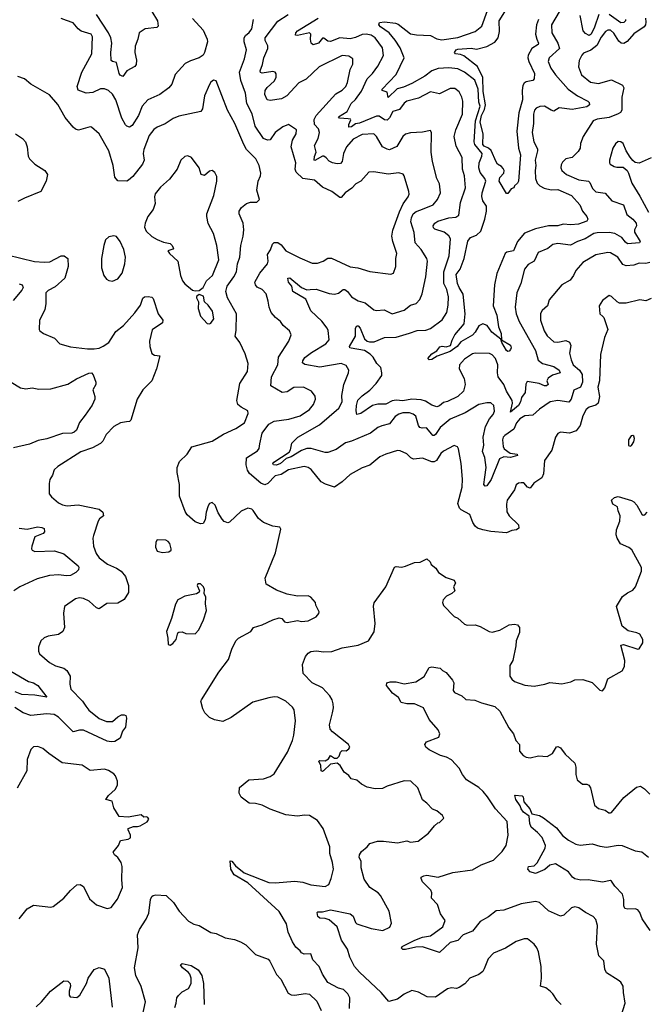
# Model space of a CAD drawing. Extents: x 2133489 to 2292442, y 756223 to 916462.
# Tile 318 of 463: x 2222719 to 2227489, y 881736 to 889234. Entities that reach past the tile are written whole.
import ezdxf

# ---------------------------------------------------------------- set-up
doc = ezdxf.new("R2010")
doc.units = 0

msp = doc.modelspace()

# ---------------------------------------------------------------- linework, layer by layer
at = {"layer": '0CON20XD'}
for points in [[(2226660.2, 888250.2), (2226661.1, 888235), (2226642.3, 888165), (2226648, 888125), (2226641.9, 888085), (2226645.3, 888025), (2226659.1, 887989.1), (2226678.6, 887968.6), (2226710.5, 887950.5), (2226765, 887938.9), (2226815, 887940.4), (2226919.2, 887895), (2226983.8, 887825), (2227002, 887775), (2227036.2, 887735), (2227043.3, 887715), (2227035, 887701.2), (2226973.1, 887676.9), (2226915, 887671.2), (2226855, 887677.5), (2226815.5, 887664.5), (2226745.3, 887664.7), (2226645, 887642.5), (2226561.3, 887608.7), (2226508.2, 887545), (2226478.5, 887475), (2226426.5, 887463.5), (2226413.8, 887455), (2226351.4, 887301.4), (2226334.3, 887215), (2226324.3, 887055), (2226350.6, 886985), (2226364.4, 886895.6), (2226383.2, 886845), (2226386.7, 886796.7), (2226454.6, 886755), (2226459.6, 886735), (2226455, 886723.3), (2226445, 886709.5), (2226435, 886707.9), (2226425, 886714.6), (2226388.6, 886775), (2226381.7, 886801.7), (2226313.5, 886853.5), (2226276.3, 886906.4), (2226245, 886918.5), (2226215, 886902.9), (2226186.8, 886855), (2226165, 886832.2), (2226077.7, 886782.3), (2226049.1, 886745), (2225995, 886707.1), (2225897.4, 886672.6), (2225855, 886645.8), (2225835, 886644.4), (2225826.2, 886655), (2225855, 886690), (2225895, 886711.9), (2225918.1, 886741.9), (2225935, 886748.5), (2225965, 886743.1), (2225997.8, 886752.2), (2226010.8, 886795), (2226030.8, 886835), (2226102.7, 886917.3), (2226110, 886995), (2226095.1, 887145.1), (2226063.6, 887195), (2226052.5, 887225), (2226041.2, 887295), (2226072.8, 887335), (2226102.1, 887415), (2226131.2, 887548.8), (2226151.2, 887575), (2226195, 887593.1), (2226229.5, 887625), (2226259.5, 887715), (2226272.8, 887777.2), (2226272.2, 887815), (2226244.4, 887855), (2226237.2, 887887.2), (2226239.6, 887915), (2226267.1, 888005), (2226259.5, 888025), (2226225, 888071.4), (2226213.2, 888105), (2226217.1, 888145), (2226237.8, 888195), (2226238.2, 888215), (2226184.8, 888284.8), (2226179.6, 888305), (2226189.9, 888465), (2226224.5, 888575), (2226214.1, 888605), (2226209.3, 888705), (2226184.7, 888774.7), (2226105, 888835.3), (2226055, 888860), (2225985, 888867.9), (2225905, 888862.7), (2225855, 888843.6), (2225802.5, 888805), (2225705, 888747.5), (2225640.8, 888719.2), (2225592.1, 888707.9), (2225525, 888641.2), (2225515, 888683.3), (2225479.2, 888695), (2225478.2, 888705), (2225583.6, 888816.4), (2225645.5, 888945), (2225615, 889020.6), (2225577.9, 889077.9), (2225531.9, 889135), (2225465, 889179.6), (2225453.9, 889195), (2225457.7, 889212.3), (2225495, 889218.3), (2225578.7, 889208.7), (2225599.2, 889199.2), (2225695, 889126.6), (2225738.5, 889118.5), (2225845, 889113.5), (2225895, 889089.1), (2225931.3, 889081.3), (2226055, 889097.8), (2226185.3, 889144.7), (2226236.5, 889185), (2226279.3, 889305)], [(2226667.7, 889235), (2226652.9, 889195), (2226646, 889125), (2226654.3, 889085), (2226668.4, 889055), (2226666.8, 889045), (2226618.2, 889015), (2226590.3, 888965), (2226587.8, 888945), (2226594.6, 888915), (2226637.3, 888825), (2226635.6, 888784.4), (2226625, 888770), (2226575, 888762.2), (2226558.1, 888751.9), (2226548, 888732), (2226544.2, 888694.2), (2226545.2, 888625), (2226518.8, 888525), (2226504.5, 888385), (2226516.9, 888255), (2226530, 888205), (2226515.8, 888005), (2226509.5, 887990.5), (2226485, 887970), (2226480, 887955), (2226460, 887945), (2226435, 887910), (2226425, 887910), (2226369.2, 888005), (2226375, 888032), (2226404.6, 888065.4), (2226406.9, 888085), (2226400.2, 888100.2), (2226386.4, 888116.4), (2226356.5, 888135), (2226345, 888151.2), (2226308.5, 888238.5), (2226286.5, 888256.5), (2226255, 888270), (2226243.2, 888285), (2226247.1, 888365), (2226223.8, 888455), (2226233.7, 888505), (2226258.4, 888551.6), (2226265.7, 888585), (2226247.2, 888687.2), (2226244.7, 888794.7), (2226205, 888879.1), (2226100, 888960), (2226075, 888970.3), (2226037.5, 888975), (2226030, 888985), (2226041.5, 889005), (2226055, 889010.3), (2226155, 889016.3), (2226195, 889010.2), (2226275, 889029.1), (2226335, 889062.7), (2226360.8, 889095), (2226370.3, 889145), (2226367.7, 889225), (2226425, 889314.4)], [(2224033.3, 889243.3), (2224115.3, 889155.3), (2224147.1, 889085), (2224148.1, 889065), (2224126.5, 888985), (2224115.6, 888965), (2224085, 888942.7), (2224018.1, 888921.9), (2223978.5, 888901.5), (2223902, 888818), (2223876.2, 888743.8), (2223854, 888716), (2223785, 888665.4), (2223694.3, 888625), (2223651.5, 888575), (2223624.3, 888505), (2223575, 888429.2), (2223555, 888416), (2223535, 888424), (2223523.8, 888433.8), (2223497.5, 888485), (2223450, 888625), (2223425, 888667.1), (2223394.2, 888695), (2223365, 888708.9), (2223335, 888707.8), (2223275, 888680.5), (2223225, 888675.5), (2223163.3, 888696.7), (2223157.8, 888725), (2223192.5, 888835), (2223267.1, 888975), (2223274.3, 889104.3), (2223263.3, 889125), (2223188, 889148), (2223164.2, 889165), (2223125, 889210), (2223075, 889227.5), (2223035, 889242.5)], [(2223725, 889296), (2223766.9, 889225), (2223772, 889185), (2223764.1, 889175.9), (2223675, 889164.4), (2223627.5, 889135), (2223617.5, 889085), (2223597.4, 889032.6), (2223596.2, 888985), (2223607.9, 888925), (2223605, 888892.5), (2223595, 888878.8), (2223535, 888845.7), (2223505, 888800.6), (2223485, 888811.5), (2223476.2, 888825), (2223455, 888908.8), (2223425, 888916), (2223414.4, 888924.4), (2223412.7, 888985), (2223421.4, 889055), (2223413.3, 889095), (2223394.8, 889134.8), (2223304.6, 889275)], [(2226485, 885653.3), (2226430.5, 885575), (2226423.8, 885545), (2226426.4, 885486.4), (2226445.4, 885455.4), (2226516.9, 885386.9), (2226517.6, 885362.4), (2226500.7, 885349.3), (2226465, 885344.4), (2226425, 885325.6), (2226305, 885337.5), (2226245, 885350), (2226205, 885362.9), (2226186.8, 885376.8), (2226167.1, 885405), (2226145, 885466.7), (2226080.5, 885500.5), (2226067.5, 885515), (2226055, 885550), (2226086.5, 885675), (2226090, 885735), (2226080, 885855), (2226060, 885965), (2226051.7, 885981.7), (2226025, 885991.2), (2225945, 885948.1), (2225925, 885930), (2225891.7, 885878.3), (2225875, 885867.5), (2225855, 885868.2), (2225785, 885895.5), (2225717.1, 885887.1), (2225697.6, 885897.6), (2225665, 885929.2), (2225615, 885950.8), (2225595, 885953.8), (2225505, 885925.8), (2225461.2, 885905), (2225385, 885842.5), (2225325, 885820.8), (2225235, 885770.8), (2225174, 885715), (2225114.5, 885675.5), (2225046.3, 885696.3), (2225015, 885714.4), (2224938.6, 885808.6), (2224915, 885824.3), (2224885, 885830.6), (2224765, 885806.1), (2224708.5, 885771.5), (2224665, 885761.6), (2224607.4, 885702.6), (2224585, 885692.5), (2224554.2, 885704.3), (2224469, 885779), (2224453.8, 885803.8), (2224443.6, 885845), (2224445, 885898.9), (2224529.9, 885950.1), (2224542, 885968), (2224548.1, 886005), (2224565.9, 886085), (2224615.3, 886154.7), (2224655, 886177.5), (2224768.3, 886191.7), (2224855, 886216.7), (2224925.6, 886265), (2224955.7, 886305), (2224972, 886345), (2224968.3, 886368.3), (2224941.2, 886405), (2224880, 886435), (2224806.7, 886433.3), (2224755, 886401.4), (2224715.9, 886394.1), (2224631.2, 886445), (2224635.6, 886515), (2224683.5, 886606.5), (2224690.4, 886665), (2224768.1, 886785), (2224784.4, 886835), (2224771.9, 886865), (2224725.6, 886905), (2224704.3, 886935), (2224666.2, 886966.2), (2224633.5, 887005), (2224618.5, 887045), (2224610.9, 887090.9), (2224595, 887147.5), (2224565, 887180), (2224528, 887198), (2224514.2, 887214.2), (2224508.6, 887235), (2224547.8, 887305), (2224605.3, 887374.7), (2224609.5, 887395), (2224604.4, 887445), (2224628.1, 887481.9), (2224643.3, 887525), (2224655, 887537.5), (2224685, 887538.6), (2224709.4, 887519.4), (2224745.6, 887475), (2224850.9, 887420.9), (2224945, 887381.1), (2224985, 887380.6), (2225030, 887395), (2225065, 887418), (2225093, 887417), (2225235, 887351.4), (2225294.1, 887344.1), (2225385, 887316.2), (2225545, 887296.2), (2225565.7, 887304.3), (2225583.3, 887355), (2225581.9, 887415), (2225588.9, 887455), (2225560, 887545), (2225552.7, 887585), (2225559.4, 887630.6), (2225608.9, 887771.1), (2225639, 887831), (2225676.7, 887885), (2225682.5, 887905), (2225682.2, 887925), (2225645.7, 888045), (2225637, 888057), (2225605, 888067.1), (2225525, 888057.8), (2225415, 888076.9), (2225377, 888073), (2225314.6, 888005.4), (2225278.1, 887985), (2225248.3, 887951.8), (2225197.1, 887915), (2225165, 887881.2), (2225155, 887881.2), (2225096.2, 887925), (2225025, 887959.4), (2224962.2, 888012.2), (2224875, 888024), (2224823.1, 888073.1), (2224815.3, 888095), (2224821.5, 888145), (2224786.5, 888265), (2224795, 888316.2), (2224822.5, 888365), (2224826, 888395), (2224765, 888435.8), (2224722.4, 888417.6), (2224665, 888375.8), (2224625, 888319.2), (2224605, 888315.6), (2224575, 888329.4), (2224512.7, 888422.7), (2224488.5, 888518.5), (2224449.2, 888595), (2224438.2, 888675), (2224401.3, 888771.3), (2224393.1, 888835), (2224429.1, 888935), (2224446.1, 889003.9), (2224427.3, 889065), (2224428.9, 889095), (2224439.1, 889115), (2224465, 889135.6), (2224486.4, 889165), (2224497.9, 889235)], [(2225445, 886127.8), (2225390, 886085), (2225245, 886024.5), (2225198.6, 886011.4), (2225128, 885962), (2225065, 885937.1), (2225045, 885937.3), (2224938.4, 885968.4), (2224905, 885968.7), (2224865, 885952.4), (2224785, 885906), (2224747.2, 885892.8), (2224705, 885854.7), (2224675, 885842.1), (2224651.2, 885845), (2224646.2, 885855), (2224653.8, 885865), (2224769.7, 885940.3), (2224780.4, 885959.6), (2224791.7, 886008.3), (2224835.8, 886054.2), (2225000.8, 886149.1), (2225148.2, 886275), (2225173.8, 886325), (2225171.5, 886371.5), (2225186, 886455), (2225222.9, 886545), (2225224, 886565), (2225205, 886601.2), (2225165, 886616.5), (2225005, 886588.8), (2224889.5, 886609.5), (2224871.8, 886621.8), (2224873.1, 886636.9), (2224888.8, 886661.2), (2224939.5, 886700.5), (2225050.5, 886765), (2225074.7, 886795.3), (2225066.6, 886866.6), (2225059.1, 886885), (2225019.1, 886939.1), (2224935, 887016.2), (2224896.5, 887105), (2224799.2, 887165), (2224791.1, 887205), (2224764.5, 887235), (2224761.4, 887265), (2224775, 887267.8), (2224865, 887194.7), (2224905, 887178.2), (2224929.1, 887179.1), (2224975, 887182.9), (2225075, 887148.2), (2225115, 887143.1), (2225145, 887151.1), (2225181.3, 887178.7), (2225195, 887180), (2225214.5, 887165), (2225244.7, 887124.7), (2225295, 887092.9), (2225348.3, 887078.3), (2225413.7, 887023.7), (2225435, 887018.9), (2225494.6, 887024.6), (2225555, 886995.5), (2225645, 887022.2), (2225695, 887061.4), (2225737.6, 887072.4), (2225765, 887104), (2225782.8, 887147.2), (2225810, 887275), (2225823.1, 887395), (2225818.6, 887415), (2225774.5, 887485), (2225730, 887535), (2225723, 887613), (2225695.4, 887695), (2225701.1, 887725), (2225715.4, 887755), (2225737, 887773), (2225772.6, 887787.4), (2225865.6, 887825), (2225900.5, 887865), (2225921.9, 887915), (2225914.2, 887985), (2225894.4, 888025), (2225861.4, 888155), (2225851.4, 888225), (2225853.9, 888373.9), (2225845, 888390), (2225785, 888376.7), (2225695, 888373.1), (2225655, 888361.9), (2225634.7, 888345.3), (2225590.4, 888269.6), (2225535, 888243.8), (2225515, 888247.3), (2225480.9, 888265), (2225435, 888345.6), (2225416, 888365), (2225325, 888359.1), (2225256.7, 888325), (2225207.1, 888265), (2225183.3, 888215), (2225172.9, 888155), (2225160.9, 888139.1), (2225135, 888137.5), (2225101.2, 888145), (2225075, 888158.1), (2225051.8, 888181.8), (2225035.4, 888195.4), (2225025, 888193.8), (2224965, 888161.1), (2224960.6, 888165), (2224962.2, 888192.2), (2224976.9, 888225), (2224963.4, 888275), (2224991.2, 888328.8), (2225000.7, 888375), (2224993.4, 888403.4), (2224962.7, 888435), (2224961.8, 888475), (2224977.1, 888505), (2225125, 888670.8), (2225175, 888696.6), (2225202.1, 888725), (2225215.4, 888755), (2225235.6, 888855), (2225254.3, 888895), (2225255.5, 888935.5), (2225225, 888955.5), (2225175, 888960.4), (2224997.5, 888875), (2224898.8, 888781.2), (2224845, 888753.1), (2224752.9, 888655), (2224712.2, 888632.2), (2224625, 888618), (2224603.8, 888625), (2224584.2, 888665), (2224588, 888695), (2224602.8, 888717.2), (2224656.4, 888765), (2224671.5, 888795), (2224671.9, 888821.9), (2224664.3, 888834.3), (2224645, 888839.4), (2224565, 888827.5), (2224552.9, 888832.9), (2224548.6, 888845), (2224567.1, 888892.9), (2224578.4, 888945), (2224606.9, 889015), (2224607.5, 889035), (2224588.5, 889075), (2224587.7, 889095), (2224685, 889223.1), (2224763.8, 889275)], [(2227482, 889245), (2227485.8, 889215), (2227482.5, 889195), (2227471.2, 889178.8), (2227395, 889125.5), (2227342.1, 889067.9), (2227317.4, 889052.6), (2227296.2, 889056.2), (2227280.5, 889070.5), (2227241.2, 889131.2), (2227215, 889154.6), (2227195, 889155.5), (2227177.8, 889145), (2227145, 889101.1), (2227112.8, 889037.2), (2227066.5, 889003.5), (2227011.8, 888978.2), (2226997, 888963), (2226977.4, 888922.6), (2226973.3, 888875), (2226995.4, 888815.4), (2227065, 888759.1), (2227125, 888747.5), (2227225, 888776.3), (2227308.2, 888735), (2227316.8, 888715), (2227302.5, 888645), (2227302.5, 888545), (2227292, 888528), (2227275, 888516.2), (2227205, 888488.2), (2227115, 888476.8), (2227084.4, 888465), (2227007.5, 888345), (2226988.8, 888291.2), (2226984.2, 888255), (2226970.3, 888229.7), (2226925, 888186), (2226876.1, 888173.9), (2226850.6, 888149.4), (2226840.3, 888129.7), (2226838, 888105), (2226846.2, 888085), (2226882, 888055), (2226975, 888015.5), (2227048, 888005), (2227059.1, 887995), (2227078.3, 887948.3), (2227105, 887923.1), (2227175, 887913.2), (2227225.6, 887855), (2227315.2, 887825.2), (2227341, 887751), (2227385.8, 887715.8), (2227410.7, 887685), (2227413.2, 887665), (2227398.9, 887635), (2227400, 887615), (2227440.8, 887545), (2227437.5, 887535), (2227346.7, 887526.7), (2227329.4, 887539.4), (2227302.3, 887575), (2227248.1, 887605), (2227205, 887613.9), (2227115, 887611.7), (2227088.5, 887605), (2227024.4, 887565.6), (2226965, 887544.7), (2226912.7, 887517.3), (2226815, 887530), (2226778.5, 887521.5), (2226738.3, 887491.7), (2226665, 887461.2), (2226634.4, 887395.6), (2226590.6, 887369.4), (2226562.5, 887335), (2226533.3, 887225), (2226502.9, 887155), (2226491.5, 887045), (2226497.5, 886995), (2226521.6, 886935), (2226645.3, 886715), (2226665, 886641.4), (2226699.2, 886615), (2226785, 886593.6), (2226824.5, 886565), (2226832.5, 886545), (2226775, 886526.8), (2226742.7, 886505), (2226730.9, 886485), (2226740.6, 886455), (2226730, 886445), (2226714, 886445), (2226673.1, 886463.1), (2226581.7, 886478.3), (2226570.7, 886459.3), (2226565.6, 886395), (2226538, 886358), (2226532.1, 886325), (2226516, 886295), (2226454.6, 886244.6), (2226470.8, 886315), (2226468.6, 886335), (2226424.5, 886405), (2226405, 886457.1), (2226362.2, 886515), (2226356.2, 886545), (2226359.2, 886605), (2226341.4, 886655), (2226315, 886682.9), (2226295, 886691.1), (2226185.5, 886695.5), (2226165, 886688.5), (2226105, 886648.8), (2226066.7, 886605), (2226064.4, 886575), (2226102, 886502), (2226111.1, 886455), (2226098.1, 886405), (2226055, 886365.6), (2225975, 886327.1), (2225945, 886320), (2225915, 886293.1), (2225895, 886285.7), (2225855, 886299.2), (2225808.6, 886328.6), (2225775, 886338.8), (2225705, 886344.3), (2225635, 886331.5), (2225585, 886336.7), (2225555, 886330.9), (2225506.3, 886306.3), (2225445.4, 886305.4), (2225405, 886296), (2225315, 886234.2), (2225285, 886227.5), (2225279.4, 886255), (2225281.6, 886295), (2225292.9, 886337.2), (2225325, 886369.2), (2225385, 886412.2), (2225432.2, 886465), (2225476, 886525), (2225476.2, 886545), (2225466.9, 886585), (2225436.7, 886615), (2225410.8, 886665), (2225387.2, 886687.2), (2225345, 886715.2), (2225242.1, 886732.1), (2225232.5, 886735), (2225228.9, 886745), (2225274.6, 886825), (2225274.7, 886885), (2225285, 886901.9), (2225295, 886902.2), (2225310, 886885), (2225345, 886803.3), (2225365, 886785.5), (2225380.9, 886780.9), (2225418, 886782), (2225495, 886813.5), (2225584.6, 886815.4), (2225685, 886846.8), (2225745, 886867.3), (2225810.7, 886869.3), (2225845, 886881.5), (2225935, 886949.1), (2225969.6, 887005), (2225979.8, 887060.2), (2225982.9, 887125), (2225969.5, 887179.5), (2225946.9, 887225), (2225947, 887313), (2225987.1, 887435), (2225997.7, 887565), (2225985, 887588.9), (2225950, 887615), (2225878.9, 887638.9), (2225869.7, 887649.7), (2225867.5, 887665), (2225879.2, 887685), (2225901.2, 887698.8), (2225985, 887726.5), (2226040, 887730), (2226062.9, 887745), (2226075, 887843.3), (2226112.1, 887955), (2226105.3, 888045), (2226090.3, 888095), (2226087.3, 888185), (2226040.7, 888270.7), (2226026.2, 888345), (2226039.6, 888395), (2226090.4, 888515), (2226091.2, 888615), (2226084.6, 888645), (2226065, 888684.2), (2226030.8, 888710.8), (2225995, 888711.5), (2225915, 888670.6), (2225845, 888684.4), (2225755, 888636.2), (2225666, 888615), (2225645, 888597.5), (2225609.2, 888550.9), (2225558.7, 888535), (2225532.9, 888487.1), (2225515, 888469.4), (2225495, 888471.8), (2225455, 888498.9), (2225435, 888498.8), (2225305, 888446.3), (2225275, 888440.7), (2225245, 888419.5), (2225225.7, 888415.7), (2225224.2, 888435.8), (2225240.7, 888470.7), (2225237, 888477), (2225218.2, 888478.2), (2225153.3, 888485), (2225145.8, 888495), (2225210.9, 888535), (2225242.9, 888597.1), (2225275, 888625.5), (2225320.9, 888689.1), (2225363.8, 888785), (2225404.2, 888825), (2225445, 888880.5), (2225488.1, 888961.9), (2225479.7, 889019.7), (2225425, 889095.3), (2225395, 889116.8), (2225355.3, 889124.7), (2225325, 889120.7), (2225275, 889097.5), (2225235, 889089.7), (2225155, 889097.1), (2225085, 889069.4), (2225065, 889072), (2225035, 889093.8), (2225025, 889093.8), (2224992.9, 889055), (2224952, 889042), (2224936.8, 889056.8), (2224931.5, 889085), (2224935.4, 889125), (2224925, 889134.4), (2224835, 889113.1), (2224817.7, 889117.7), (2224821.5, 889135), (2224835, 889150.4), (2224912.2, 889197.8), (2224991.9, 889245)], [(2226824.7, 889295.3), (2226767.3, 889195), (2226769.1, 889135), (2226816.5, 889056.5), (2226827.1, 889015), (2226748.1, 888945), (2226742.9, 888915), (2226762.1, 888865), (2226796.9, 888815), (2226895, 888705.5), (2226965, 888653.3), (2227043.3, 888615), (2227055, 888602.5), (2227057.1, 888585), (2227035, 888570), (2226925, 888550.3), (2226825, 888562.7), (2226785, 888538.5), (2226765, 888544.6), (2226715, 888576.2), (2226677.1, 888572.9), (2226649.8, 888560.2), (2226636.9, 888545), (2226629.6, 888515), (2226629.6, 888445), (2226620.6, 888375), (2226631.4, 888305), (2226660.2, 888250.2)], [(2227126.8, 889273.2), (2227095, 889177.5), (2227069.2, 889125), (2227055, 889114.5), (2227025, 889129.6), (2227008.3, 889148.3), (2226985.2, 889265.2)], [(2227330, 889235), (2227329.2, 889225), (2227317.6, 889212.4), (2227295, 889209.3), (2227204.9, 889274.9)], [(2225228.8, 881705), (2225231.4, 881785), (2225215.8, 881815), (2225185, 881848), (2225145, 881860), (2225065, 881901.2), (2225024, 881965), (2224998.8, 882025), (2224951.2, 882075), (2224935, 882120), (2224885, 882117.5), (2224865, 882127.5), (2224853.3, 882143.3), (2224822.3, 882172.3), (2224795, 882212.5), (2224763.8, 882285), (2224749.1, 882349.1), (2224695, 882443.8), (2224455, 882662.2), (2224352.4, 882722.4), (2224325.8, 882765), (2224322.5, 882827.5), (2224335, 882826.7), (2224361.7, 882791.7), (2224426.8, 882736.8), (2224615, 882662.9), (2224665, 882660.9), (2224814.4, 882674.4), (2224875, 882665.7), (2224935, 882645.7), (2225045, 882634), (2225071.7, 882648.3), (2225090.8, 882695), (2225108.6, 882765), (2225100.8, 882815), (2225078.6, 882885), (2225080, 882935), (2225030, 883075), (2224985.5, 883135.5), (2224924.1, 883174.1), (2224887.3, 883177.3), (2224835, 883168.6), (2224745, 883179.5), (2224625, 883221.8), (2224565, 883253.1), (2224514.3, 883265.7), (2224465, 883267.5), (2224404.5, 883314.5), (2224388.8, 883345), (2224392.5, 883387.5), (2224462.5, 883445), (2224575, 883453.1), (2224625, 883471.9), (2224655, 883490.8), (2224756.4, 883655), (2224795.5, 883745), (2224806.2, 883785), (2224818.9, 883895), (2224807.8, 883977.8), (2224795, 883998.8), (2224745, 884044.2), (2224685, 884074.3), (2224655, 884076.9), (2224615, 884070.6), (2224495, 884035.7), (2224329.7, 883920.3), (2224265, 883889.2), (2224203, 883903), (2224165, 883921.2), (2224128.8, 883955), (2224114, 883985), (2224099.2, 884045), (2224102.5, 884055), (2224235, 884266.2), (2224309.1, 884360.9), (2224335, 884440), (2224364.3, 884505), (2224385, 884524.3), (2224478, 884575), (2224498, 884605), (2224565, 884625.6), (2224645, 884664.4), (2224695, 884678), (2224713.6, 884673.6), (2224735, 884648.8), (2224754.3, 884644.3), (2224835, 884660), (2224865, 884651.2), (2224915, 884656.7), (2224975, 884687.5), (2224997, 884713), (2224997.5, 884725), (2224972.5, 884775), (2224970, 884795), (2224935, 884837.5), (2224915, 884847.5), (2224835, 884843.3), (2224755, 884858.8), (2224675, 884888.8), (2224595.8, 884935.8), (2224588.8, 884981.2), (2224667.5, 885175), (2224706.7, 885355), (2224699.3, 885369.3), (2224645, 885376), (2224575, 885405.8), (2224536.7, 885436.7), (2224496.6, 885496.6), (2224485, 885506), (2224455, 885514), (2224405, 885492.5), (2224315, 885406.7), (2224303.6, 885403.6), (2224275, 885413.3), (2224259.5, 885429.5), (2224229.7, 885479.7), (2224208.3, 885538.3), (2224185, 885556.7), (2224165, 885550), (2224155, 885532.5), (2224139.2, 885485), (2224130.8, 885425), (2224115, 885398), (2224095, 885394.3), (2224055, 885410), (2223995, 885462.9), (2223978.8, 885488.8), (2223935.4, 885605), (2223936, 885695), (2223918.8, 885785), (2223917.8, 885825), (2223935, 885870.6), (2223993.3, 885925), (2224028.6, 885981.4), (2224183.3, 886025), (2224271.7, 886078.3), (2224365, 886120.8), (2224430, 886165), (2224458, 886235), (2224456.2, 886255), (2224405, 886282.9), (2224380, 886305), (2224372.2, 886335), (2224395.7, 886465), (2224454.3, 886555), (2224457.1, 886615), (2224435, 886690), (2224394, 886775), (2224360, 886825), (2224367.3, 886867.3), (2224368.5, 886995), (2224300, 887115), (2224288.7, 887165), (2224298.5, 887205), (2224349.6, 887275), (2224370.4, 887315), (2224376.4, 887375), (2224393.8, 887426.2), (2224402.5, 887515), (2224420.4, 887585), (2224424.6, 887635), (2224420.8, 887685), (2224390.8, 887755), (2224389.1, 887775), (2224408.1, 887805), (2224445, 887834.4), (2224475, 887844.2), (2224525, 887844), (2224543.8, 887865), (2224524.5, 887935), (2224534.3, 888005), (2224552, 888045), (2224554.3, 888065), (2224542.5, 888125), (2224515.7, 888175), (2224446.7, 888246.7), (2224424.5, 888285), (2224356.7, 888445), (2224301.1, 888545), (2224215, 888768.8), (2224195, 888774), (2224175, 888758.8), (2224165, 888740), (2224125.6, 888654.4), (2224110.6, 888555), (2224098.8, 888535), (2223930.2, 888499.8), (2223888.6, 888481.4), (2223827.6, 888442.4), (2223765, 888416.7), (2223741.2, 888398.8), (2223705, 888352.5), (2223663.8, 888245), (2223658.8, 888215), (2223665.5, 888165), (2223654.4, 888135), (2223579.5, 888040.5), (2223548, 888012), (2223534.3, 888005.7), (2223465, 888006.2), (2223444.4, 888035), (2223430.6, 888125), (2223398.6, 888235), (2223325, 888366), (2223266.7, 888415), (2223255, 888418), (2223165.9, 888394.1), (2223145, 888400), (2223125, 888416), (2223065, 888490), (2223008.3, 888588.3), (2222945, 888661.2), (2222805, 888744), (2222755, 888784), (2222705, 888801.2)], [(2222686.7, 888365), (2222740.3, 888330.3), (2222764.2, 888305), (2222777.1, 888265), (2222784.4, 888194.4), (2222794, 888175), (2222833.8, 888135), (2222911.2, 888085), (2222930, 888055), (2222920, 888005), (2222881.2, 887925), (2222755, 887875.7), (2222705, 887850)], [(2227525, 888181.4), (2227435, 888142), (2227405, 888148), (2227385, 888161.2), (2227365, 888186.7), (2227334.2, 888235), (2227311.7, 888291.7), (2227295, 888304), (2227275, 888306.2), (2227255, 888290), (2227234.6, 888255.4), (2227208.6, 888165), (2227208, 888145), (2227214, 888135), (2227245, 888116), (2227265, 888110.8), (2227312.2, 888112.2), (2227342, 888085), (2227354.4, 888064.4), (2227378.7, 887988.7), (2227440.3, 887890.3), (2227505, 887769.4)], [(2224055, 887168.8), (2224085, 887171.2), (2224116, 887195), (2224141.2, 887245), (2224188, 887285), (2224235.4, 887405), (2224220.8, 887515), (2224193.8, 887605), (2224153, 887683), (2224144.1, 887735.9), (2224144, 887755), (2224197.5, 887895), (2224218.8, 888005), (2224219.3, 888039.3), (2224205, 888070), (2224185, 888086.7), (2224165, 888080), (2224125, 888048.8), (2224100, 888055), (2224084.2, 888105), (2224027.5, 888185), (2223998.3, 888198.3), (2223975, 888193.3), (2223946.2, 888165), (2223918, 888095), (2223860.3, 888019.7), (2223790.3, 887959.7), (2223750.7, 887909.3), (2223744.3, 887885), (2223749.2, 887835), (2223735, 887790), (2223694.5, 887735.5), (2223674.3, 887685), (2223670, 887655), (2223681.4, 887625), (2223725, 887582.5), (2223765, 887559.1), (2223815, 887538.9), (2223865, 887530), (2223878.3, 887518.3), (2223890, 887495), (2223885, 887486.7), (2223847.5, 887475), (2223860, 887455), (2223921.8, 887395), (2223943.8, 887285), (2223959.2, 887245), (2223975, 887223.8), (2224033.9, 887173.9), (2224055, 887168.8)], [(2223425, 887243.8), (2223465, 887261.2), (2223500, 887305), (2223519.2, 887375), (2223525.8, 887425), (2223512.9, 887485), (2223484.2, 887545), (2223455, 887583.3), (2223435, 887588.8), (2223398.3, 887581.7), (2223371.7, 887558.3), (2223358.8, 887515), (2223342.5, 887415), (2223342, 887345), (2223360, 887285), (2223379.3, 887259.3), (2223398.3, 887248.3), (2223425, 887243.8)], [(2222625, 887444.4), (2222832.1, 887392.1), (2222905, 887386.9), (2222949.1, 887390.9), (2223035, 887437.1), (2223056.6, 887436.6), (2223085.8, 887415), (2223088.5, 887355), (2223062.9, 887265), (2222989.9, 887200.1), (2222935, 887172.9), (2222919.4, 887155), (2222917.9, 887072.1), (2222910, 887025), (2222869.2, 886945), (2222867.5, 886875), (2222872.5, 886865), (2222900, 886845), (2222985, 886808.6), (2223025, 886766.2), (2223105, 886744), (2223235, 886727.5), (2223285, 886727.1), (2223324, 886734), (2223355, 886747.1), (2223397.5, 886775), (2223451.4, 886858.6), (2223510, 886905), (2223595, 887001.1), (2223639.3, 887060.7), (2223656.7, 887113.3), (2223670, 887125), (2223697.1, 887127.1), (2223725, 887120), (2223735, 887110), (2223773.8, 886995), (2223808.8, 886945), (2223806, 886925), (2223727.9, 886872.1), (2223708, 886785), (2223708.7, 886745), (2223725, 886691.5), (2223745, 886680.6), (2223786, 886675), (2223760, 886575), (2223725, 886483.8), (2223655.7, 886415), (2223613.5, 886345), (2223565.5, 886184.5), (2223554.4, 886175.6), (2223531.2, 886171.2), (2223485.5, 886164.5), (2223435, 886137.5), (2223377.5, 886075), (2223352.5, 886025), (2223335, 886007.1), (2223273.3, 885975), (2223185, 885942.9), (2223008.3, 885831.7), (2222981.2, 885805), (2222968.8, 885765), (2222947.9, 885732.1), (2222942.3, 885702.3), (2222944.1, 885624.1), (2222960.3, 885600.3), (2223015, 885554.2), (2223045, 885539.2), (2223081.7, 885531.7), (2223165, 885540), (2223325, 885505.7), (2223352, 885485), (2223356.7, 885455), (2223327.5, 885432.5), (2223316, 885415), (2223281.4, 885305), (2223277.1, 885285), (2223280.6, 885225), (2223300.2, 885170.2), (2223325, 885137.1), (2223387.7, 885087.7), (2223455, 885056.2), (2223491.9, 885035), (2223524.3, 884995), (2223546.7, 884925), (2223546.8, 884873.2), (2223515, 884818), (2223465, 884790.8), (2223381.2, 884788.8), (2223325, 884748), (2223305, 884756), (2223248.8, 884805), (2223205.4, 884825.4), (2223175, 884830.6), (2223145, 884824.2), (2223061.2, 884765), (2223052.5, 884715), (2223060, 884605), (2223048, 884575), (2223015, 884552), (2222935, 884539.2), (2222905, 884527.5), (2222880, 884505), (2222861.2, 884455), (2222861.2, 884425), (2222868.8, 884405), (2222945, 884338), (2222992.9, 884312.9), (2223055.5, 884295.5), (2223077.5, 884277.5), (2223102.9, 884235), (2223100, 884175), (2223109.6, 884135), (2223198.1, 884045), (2223222.3, 884007.7), (2223244.4, 883975), (2223323.5, 883913.5), (2223379.3, 883889.3), (2223425, 883890), (2223466, 883925), (2223495, 883940), (2223515, 883941.2), (2223526.7, 883935), (2223531.2, 883915), (2223523.6, 883846.4), (2223501.2, 883815), (2223485, 883763.3), (2223443.8, 883736.2), (2223416.1, 883733.9), (2223385, 883740.6), (2223205, 883822.9), (2223175, 883824.7), (2223125, 883811.8), (2223015, 883923.2), (2222982.4, 883942.4), (2222925, 883949.3), (2222805, 883935.7), (2222745, 883955.3), (2222682.8, 883997.2)], [(2227515, 887384.6), (2227485, 887376.9), (2227435, 887380.9), (2227395, 887365.4), (2227335, 887360), (2227309.5, 887369.5), (2227271.4, 887425), (2227215, 887458.1), (2227195, 887460.6), (2227105.5, 887444.5), (2227004.6, 887385.4), (2226951.4, 887325), (2226934, 887285), (2226909.7, 887250.3), (2226845, 887214.2), (2226748.7, 887101.3), (2226735.7, 887054.3), (2226695, 887020), (2226684.2, 886995.8), (2226683.1, 886945), (2226711.1, 886865), (2226735, 886826.2), (2226785, 886781.4), (2226815, 886777.5), (2226875, 886792.2), (2226905, 886778), (2226913.3, 886753.3), (2226904.6, 886695.4), (2226916.9, 886643.1), (2226932.3, 886605), (2226979.6, 886565), (2227001.3, 886531.3), (2227001.9, 886475), (2226988.9, 886435), (2226936.2, 886413.8), (2226916.8, 886345), (2226898.3, 886321.7), (2226815, 886335.2), (2226757, 886323), (2226675, 886268.2), (2226625, 886222.2), (2226565, 886216.8), (2226525, 886193.8), (2226499.7, 886165), (2226480, 886115), (2226411.8, 886068.2), (2226400, 886055), (2226394.1, 886035), (2226398.8, 885985), (2226406.7, 885965), (2226452.7, 885932.7), (2226505, 885926.8), (2226507.1, 885915), (2226455, 885899.1), (2226405, 885904.1), (2226371.1, 885888.9), (2226307.8, 885732.2), (2226275, 885685.5), (2226263, 885683), (2226253.1, 885695), (2226260.8, 885750.8), (2226270.5, 885825), (2226260.3, 885900.3), (2226241.1, 885945), (2226250.8, 885995), (2226247.6, 886055), (2226264.3, 886135.7), (2226295.7, 886194.3), (2226323.5, 886226.5), (2226334.3, 886254.3), (2226329.2, 886295), (2226305, 886316), (2226275, 886317.1), (2226215, 886302.9), (2226110.3, 886239.7), (2225995, 886193.1), (2225920.9, 886129.1), (2225885.3, 886074.7), (2225875, 886068.1), (2225865, 886068.6), (2225855, 886078.1), (2225816.1, 886126.1), (2225783.6, 886123.6), (2225765, 886128.9), (2225753.5, 886145), (2225734.7, 886214.8), (2225715, 886231.1), (2225685, 886241.1), (2225635, 886240.8), (2225605, 886231.2), (2225577.1, 886212.9), (2225535, 886156.9), (2225475, 886142.5), (2225445, 886127.8)], [(2222715, 887223.6), (2222738.6, 887215), (2222745.5, 887195), (2222736.2, 887175), (2222670, 887095)], [(2224165, 886917.5), (2224175, 886923.3), (2224195.8, 886955), (2224186, 887015), (2224155, 887060), (2224126.4, 887086.4), (2224118.3, 887128.3), (2224085, 887142.5), (2224065, 887127.5), (2224063.8, 887115), (2224080, 887085), (2224078.8, 887035), (2224095, 886977.5), (2224145, 886920), (2224165, 886917.5)], [(2227525, 887110.8), (2227485, 887092.5), (2227440.3, 887099.7), (2227335, 887076.2), (2227285, 887076), (2227265.7, 887085.7), (2227225, 887126.7), (2227205, 887133.3), (2227156.2, 887095), (2227130, 887055), (2227136.2, 886995), (2227157.5, 886975), (2227165.9, 886965.9), (2227195.7, 886875), (2227170, 886815), (2227140, 886685), (2227132.1, 886485), (2227120.4, 886435), (2227132.9, 886365), (2227121.9, 886315), (2227105, 886297.8), (2227055, 886283.1), (2227030.8, 886265), (2227005, 886216.7), (2226986.5, 886143.5), (2226955.8, 886104.2), (2226905, 886086), (2226835, 886092), (2226815, 886083.3), (2226798, 886055), (2226770, 885955), (2226715, 885876.7), (2226706.4, 885775), (2226693.8, 885746.2), (2226633.3, 885705), (2226605, 885667.5), (2226585, 885673.3), (2226556.1, 885706.1), (2226535, 885708), (2226515, 885703.8), (2226498.3, 885691.7), (2226485, 885653.3)], [(2222654.2, 886474.2), (2222725, 886432), (2222765, 886424.2), (2222815, 886430), (2222865, 886421.4), (2222955, 886421.9), (2223085, 886457.4), (2223151.8, 886498.2), (2223245, 886541.8), (2223265, 886544.6), (2223278.9, 886528.9), (2223298.4, 886475), (2223297.8, 886455), (2223275.8, 886415), (2223291.2, 886365), (2223291.2, 886345), (2223271.2, 886298.8), (2223218.5, 886221.5), (2223173.3, 886166.7), (2223150.6, 886109.4), (2223135, 886093.5), (2223115, 886086.2), (2223045, 886082), (2222925, 886041.3), (2222860.2, 886029.8), (2222795, 886000.8), (2222673.3, 885975)], [(2227365, 885987.5), (2227375, 885992.5), (2227395, 886020), (2227400, 886045), (2227393, 886063), (2227385, 886066.7), (2227372.5, 886065), (2227353.3, 886035), (2227352.5, 885992.5), (2227365, 885987.5)], [(2226840, 881735), (2226810, 881765), (2226777.5, 881815), (2226756.4, 881836.4), (2226725, 881862.5), (2226684, 881874), (2226692, 881935), (2226688.8, 882025), (2226668.1, 882135), (2226655, 882166.2), (2226634.4, 882194.4), (2226585, 882233.8), (2226560, 882235), (2226497.5, 882215), (2226416.8, 882163.2), (2226325, 882126.7), (2226285, 882082.5), (2226255, 882006.7), (2226243.2, 881986.8), (2226215, 881962), (2226145, 881936.2), (2226107.4, 881892.6), (2226065, 881864.2), (2226045, 881857.5), (2226005, 881860.8), (2225975, 881854.2), (2225885, 881790), (2225821.7, 881791.7), (2225755, 881828.6), (2225705, 881841.2), (2225645, 881813.8), (2225594.2, 881775.8), (2225528.3, 881758.3), (2225470, 881825), (2225305, 881980.6), (2225268.5, 882025), (2225233.3, 882095), (2225215.6, 882155), (2225168.5, 882225), (2225134.6, 882325), (2225075, 882379.7), (2225045, 882390), (2225005, 882392.3), (2224989.4, 882405), (2224984.2, 882435), (2224989.5, 882440.5), (2225025, 882440.5), (2225085.3, 882455.2), (2225234.7, 882424.7), (2225256.5, 882406.5), (2225275, 882360), (2225285, 882350), (2225395, 882314.4), (2225482.7, 882297.3), (2225535.6, 882324.4), (2225548.8, 882355), (2225532, 882445), (2225465, 882565.6), (2225446.9, 882585), (2225384.4, 882625), (2225340.1, 882690.1), (2225317.9, 882775), (2225317.1, 882825), (2225304.3, 882855), (2225305.8, 882875), (2225320.3, 882899.7), (2225363.8, 882935), (2225385, 882961.2), (2225442.4, 882977.6), (2225489.1, 882979.1), (2225595, 882965.8), (2225665, 882980), (2225695, 882971.2), (2225751.7, 882978.3), (2225831.7, 883038.3), (2225877.5, 883095), (2225903, 883117), (2225915, 883120), (2225947, 883153), (2225937.5, 883175), (2225895, 883210), (2225861.7, 883221.7), (2225818.3, 883268.3), (2225785, 883292), (2225748.8, 883385), (2225695.6, 883435.6), (2225645, 883438.6), (2225515, 883397.8), (2225479.8, 883380.2), (2225425, 883377.1), (2225365, 883388.8), (2225321.2, 883411.2), (2225285, 883443.8), (2225242.7, 883452.7), (2225225, 883478.8), (2225190, 883505), (2225157.5, 883555), (2225135, 883572.5), (2225085, 883563.8), (2225032.5, 883515), (2225025, 883510), (2225013.8, 883513.8), (2225011.2, 883555), (2224995, 883587.5), (2225005, 883592.5), (2225045, 883590), (2225070, 883605), (2225085, 883630), (2225115, 883610), (2225135, 883610), (2225150, 883625), (2225160, 883655), (2225175, 883670), (2225205, 883667.5), (2225225, 883682.5), (2225231.2, 883695), (2225221.2, 883715), (2225100.2, 883810.2), (2225081.5, 883831.5), (2225076.7, 883865), (2225100, 883955), (2225107.5, 883995), (2225105.7, 884025), (2225097.5, 884055), (2225080, 884085), (2225024, 884145), (2224944.2, 884185), (2224876, 884256), (2224870.7, 884325), (2224895, 884384.2), (2224915, 884410.8), (2224935, 884422.5), (2224975, 884426.9), (2225035, 884420), (2225095, 884421.8), (2225175, 884450.5), (2225295, 884470), (2225373.3, 884505), (2225418.3, 884571.7), (2225426, 884635), (2225412.7, 884767.3), (2225417.3, 884792.7), (2225505.9, 884914.1), (2225572.5, 885065), (2225585, 885070), (2225625, 885063.8), (2225656.2, 885073.8), (2225725, 885100), (2225766.4, 885103.6), (2225819.3, 885129.3), (2225842.5, 885105), (2225850, 885085), (2225886.4, 885056.4), (2225907.5, 885025), (2225966.4, 884986.4), (2226025, 884966.7), (2226036.7, 884943.3), (2226020, 884915), (2226032.5, 884885), (2226008.8, 884865), (2225967.5, 884845), (2225943, 884817), (2225937.5, 884795), (2225944.2, 884774.2), (2226025, 884690), (2226055, 884676.7), (2226105, 884631.2), (2226125, 884623.8), (2226185, 884626), (2226225, 884613.8), (2226292.5, 884575), (2226315, 884570), (2226374.3, 884585.7), (2226445, 884626.2), (2226485, 884630), (2226507.5, 884625), (2226522.5, 884605), (2226523.6, 884566.4), (2226498, 884505), (2226495.7, 884465), (2226473.8, 884355), (2226450, 884315), (2226450, 884235), (2226465, 884211.2), (2226485, 884194), (2226565, 884166.2), (2226635, 884158), (2226715.7, 884174.3), (2226755.7, 884185.7), (2226845, 884176), (2226915, 884191.2), (2226945, 884206), (2227005, 884210.6), (2227075.5, 884185.5), (2227135, 884127.5), (2227155, 884123.3), (2227172.5, 884145), (2227196.2, 884215), (2227305, 884276.7), (2227322.3, 884307.7), (2227325.8, 884354.2), (2227295, 884470), (2227315, 884475.7), (2227425, 884441.2), (2227435, 884443.8), (2227461.7, 884488.3), (2227462.5, 884515), (2227440, 884555), (2227416.1, 884566.1), (2227350.5, 884580.5), (2227306, 884616), (2227260.8, 884765), (2227307.1, 884842.9), (2227345, 884870.5), (2227385, 884889.2), (2227406, 884915), (2227453.3, 885035), (2227452, 885062), (2227378.1, 885198.1), (2227355, 885215.6), (2227291.9, 885241.9), (2227265.9, 885285.9), (2227260.3, 885310.3), (2227261.8, 885348.2), (2227286.6, 885416.6), (2227290.5, 885455), (2227274.4, 885495), (2227270, 885525), (2227234.1, 885544.1), (2227223.3, 885575), (2227247.5, 885595), (2227275, 885602), (2227375, 885573.1), (2227395, 885561.4), (2227416.9, 885536.9), (2227455, 885468.8), (2227465, 885461.2), (2227477.3, 885462.7), (2227495, 885483.3)], [(2222715, 885362.9), (2222775.5, 885355.5), (2222855, 885372.5), (2222888.1, 885368.1), (2222905, 885358.6), (2222908.8, 885335), (2222898.3, 885321.7), (2222834.6, 885295), (2222811.2, 885225), (2222810, 885205), (2222815, 885193.3), (2222835, 885184), (2222985, 885190), (2223055, 885167.1), (2223163.3, 885075), (2223168.8, 885065), (2223166, 885045), (2223145.8, 885025), (2223105, 885001.1), (2223075, 884998), (2223015, 885006.4), (2222945, 885000.4), (2222853.3, 884976.7), (2222720.8, 884915), (2222673.8, 884885)], [(2223805, 885176.7), (2223855, 885181.2), (2223872.5, 885195), (2223873.3, 885205), (2223861.2, 885245), (2223849.5, 885259.5), (2223830.7, 885270.7), (2223765, 885272.5), (2223756.7, 885255), (2223753.1, 885216.9), (2223765, 885187.5), (2223805, 885176.7)], [(2223865, 884470), (2223885, 884482.5), (2223910, 884515), (2223922.5, 884565), (2223929.3, 884570.7), (2223955, 884573.3), (2223985, 884560), (2224055, 884557.5), (2224081.7, 884588.3), (2224118, 884665), (2224141.2, 884735), (2224133.3, 884785), (2224136.1, 884836.1), (2224122.5, 884865), (2224126.7, 884895), (2224117.5, 884915), (2224095, 884937.5), (2224075, 884937.5), (2224070, 884925), (2224087.5, 884885), (2224086.4, 884873.6), (2224065, 884861.2), (2223976.1, 884843.9), (2223937.5, 884825), (2223923.8, 884815), (2223905, 884782.5), (2223874, 884675), (2223836.2, 884575), (2223847.5, 884525), (2223850, 884475), (2223865, 884470)], [(2227301.1, 881655), (2227326.9, 881745), (2227314.2, 881825), (2227313.8, 881875), (2227294, 881905), (2227275, 881920.8), (2227185, 881976.7), (2227174.1, 882004.1), (2227165.9, 882065.9), (2227127.5, 882105), (2227110, 882195), (2227117.5, 882335), (2227105, 882381.2), (2227084.4, 882404.4), (2227025, 882435.6), (2226975, 882471.4), (2226945, 882479.2), (2226919.5, 882470.5), (2226861.2, 882415), (2226835, 882407.5), (2226745, 882448.9), (2226675, 882511.1), (2226645, 882520), (2226535, 882501.2), (2226405, 882453.1), (2226345, 882448.1), (2226288.3, 882401.8), (2226225, 882365.5), (2226165, 882293.8), (2226094.3, 882265), (2226055, 882221.4), (2225995, 882207.5), (2225915, 882130.8), (2225785, 882173.9), (2225735, 882170.9), (2225655, 882152.9), (2225635, 882154.2), (2225625, 882162.5), (2225631.2, 882175), (2225727.5, 882225), (2225785, 882246.2), (2225845, 882258.6), (2225938.8, 882325), (2225957.5, 882375), (2225922, 882425), (2225898.8, 882495), (2225853.8, 882545), (2225855.8, 882585), (2225847.5, 882605), (2225785, 882668.8), (2225773.8, 882695), (2225776.2, 882705), (2225795, 882715.6), (2225818.9, 882718.9), (2225905, 882704.3), (2226015, 882739.2), (2226165, 882760), (2226231.9, 882798.1), (2226325.9, 882834.1), (2226390.9, 882899.1), (2226421.8, 882945), (2226438.5, 883025), (2226428.7, 883128.7), (2226339.6, 883225), (2226281.2, 883315), (2226246, 883356), (2226215, 883387.1), (2226120, 883445), (2226090, 883485), (2226065.5, 883535.5), (2226005, 883597.5), (2225967.7, 883617.7), (2225921.2, 883631.2), (2225836.7, 883675), (2225810, 883695), (2225803.3, 883715), (2225816.7, 883735), (2225908.8, 883771.2), (2225916, 883795), (2225904, 883825), (2225835.6, 883905.6), (2225792.8, 883992.8), (2225724.3, 884024.3), (2225665, 884024.3), (2225623.3, 884033.3), (2225603, 884073), (2225555.8, 884105), (2225511.4, 884165), (2225513.3, 884185), (2225538.7, 884191.3), (2225585, 884192.7), (2225645, 884175.5), (2225735, 884192.2), (2225797.1, 884232.9), (2225835, 884300), (2225855, 884305.8), (2225901.7, 884298.3), (2225920, 884295), (2225937, 884277), (2225965, 884263.3), (2226013.3, 884205), (2226023.8, 884185), (2226018.8, 884125), (2226029.3, 884109.3), (2226085.5, 884085.5), (2226115, 884058), (2226182.3, 884052.3), (2226235, 884031.2), (2226335, 884003.8), (2226375, 883968.8), (2226442.6, 883842.6), (2226477.1, 883795), (2226495.8, 883745), (2226523.8, 883715), (2226523.5, 883665), (2226550.5, 883630.5), (2226575, 883618.6), (2226605, 883614.2), (2226668.8, 883628.8), (2226735, 883622.5), (2226774.2, 883645.8), (2226805, 883697.5), (2226815, 883700), (2226835, 883688.8), (2226870.3, 883640.3), (2226943.6, 883573.6), (2226953, 883543), (2226952.5, 883485), (2226962.5, 883445), (2227002.3, 883412.3), (2227035, 883412.5), (2227052.5, 883405), (2227063.3, 883385), (2227095, 883253.3), (2227125, 883226.2), (2227175, 883213.3), (2227202.5, 883195), (2227215, 883193.3), (2227225, 883197.5), (2227317.9, 883312.1), (2227415, 883388.8), (2227445, 883396.7), (2227475, 883376.2), (2227515, 883336.7)], [(2222652.4, 884272.4), (2222785, 884193.1), (2222825, 884184.6), (2222856.9, 884165), (2222925.9, 884074.1), (2222835, 884091.1), (2222735, 884094.6), (2222685, 884116.1)], [(2222715, 882388.1), (2222776.3, 882463.7), (2222825, 882490), (2222955, 882476), (2222975, 882480), (2223055.4, 882544.6), (2223105, 882602), (2223155, 882646.7), (2223179.3, 882649.3), (2223205, 882632.5), (2223249.5, 882539.5), (2223302.7, 882492.7), (2223385, 882466.7), (2223415, 882472.5), (2223464.2, 882535.8), (2223501.2, 882625), (2223496, 882685), (2223498, 882785), (2223491.2, 882815), (2223465, 882853.3), (2223440, 882875), (2223430, 882895), (2223470, 882945), (2223487, 882983), (2223545, 882993.3), (2223562.5, 883005), (2223563.3, 883025), (2223544.1, 883064.1), (2223544.2, 883075.8), (2223585, 883090), (2223615, 883088.8), (2223635.9, 883094.1), (2223690, 883125), (2223702.5, 883145), (2223695, 883157.5), (2223685, 883162.5), (2223665, 883160), (2223645, 883180), (2223545, 883162), (2223476.4, 883166.4), (2223435, 883232.5), (2223422.3, 883282.3), (2223376, 883295), (2223394.8, 883325.2), (2223445, 883371.2), (2223462.5, 883405), (2223463.3, 883435), (2223448.1, 883475), (2223435, 883491.4), (2223395, 883517.1), (2223365, 883525.8), (2223255, 883516.9), (2223195, 883557.1), (2223042.5, 883575), (2222940, 883645), (2222894.1, 883684.1), (2222858.3, 883698.3), (2222825, 883696.7), (2222804.1, 883675.9), (2222775, 883600), (2222774, 883515), (2222698.8, 883381.2)], [(2227518.7, 882298.7), (2227456.3, 882386.3), (2227440.7, 882435), (2227425, 882454.2), (2227405, 882461.9), (2227349.3, 882459.3), (2227326.1, 882466.1), (2227317.3, 882485), (2227316.7, 882535), (2227306.4, 882575), (2227250.3, 882635), (2227223.6, 882673.6), (2227215, 882678.6), (2227155, 882665.4), (2227045.9, 882684.1), (2226990.5, 882680.5), (2226945, 882691.2), (2226926.7, 882705), (2226896.7, 882745), (2226796.4, 882806.4), (2226753.2, 882796.8), (2226716.4, 882763.6), (2226645, 882732), (2226605, 882746), (2226587.5, 882765), (2226592, 882785), (2226635, 882790), (2226657.2, 882812.8), (2226720, 882925), (2226720.6, 882945), (2226695, 883006.2), (2226661.2, 883045), (2226611.2, 883085), (2226602.7, 883112.7), (2226598, 883168), (2226555, 883198.8), (2226535, 883223.8), (2226528.2, 883248.2), (2226496.7, 883295), (2226487.5, 883325), (2226491.7, 883328.3), (2226545, 883323.1), (2226552.2, 883315), (2226557.6, 883277.6), (2226601.9, 883225), (2226616.4, 883186.4), (2226675, 883174.4), (2226706.1, 883156.1), (2226805, 883080), (2226850.3, 883020.3), (2226895.4, 882985.4), (2226953.3, 882955), (2226985, 882948.1), (2227077, 882957), (2227135, 882939.2), (2227185, 882932.9), (2227275, 882947.1), (2227305, 882945.6), (2227404.2, 882904.2), (2227455, 882898), (2227505, 882856.7)], [(2223652.3, 881637.7), (2223675.8, 881755), (2223645, 881872.5), (2223604, 881955), (2223594, 882015), (2223620.5, 882165), (2223615.4, 882265), (2223630.5, 882305), (2223682.9, 882385), (2223701.1, 882428.9), (2223715.8, 882534.2), (2223725, 882556.2), (2223735, 882565.8), (2223755, 882570.8), (2223835, 882565.8), (2223890.3, 882510.3), (2223934, 882445), (2224005, 882368.8), (2224045, 882346), (2224085, 882335.8), (2224175, 882282.5), (2224215, 882274), (2224283, 882243), (2224355, 882228.8), (2224400.7, 882210.7), (2224439.3, 882189.3), (2224515, 882116.2), (2224610.5, 882080.5), (2224623.8, 882065), (2224674.2, 881964.2), (2224706.6, 881926.6), (2224762, 881822), (2224785, 881808.1), (2224814.5, 881804.5), (2224891.3, 881818.7), (2224925, 881813.3), (2224979.8, 881759.8), (2225015, 881690)], [(2223899.2, 881710.8), (2223911.2, 881745), (2223916, 881785), (2223927, 881803), (2223955, 881831.2), (2224003.2, 881856.8), (2224024.4, 881895.6), (2224023.5, 881935), (2224013.5, 881965), (2224001.5, 881981.5), (2223958, 882015), (2223944.2, 882035.8), (2223955, 882045.8), (2224025, 882030.6), (2224078, 881998), (2224106.7, 881955), (2224117.3, 881895), (2224123.3, 881735)], [(2222843.4, 881716.6), (2222885, 881754.2), (2222954.3, 881835), (2223055, 881916), (2223085, 881913.3), (2223103.3, 881895), (2223106.2, 881875), (2223096, 881835), (2223096.2, 881805), (2223102.9, 881792.9), (2223155, 881788.8), (2223176.2, 881805), (2223227.5, 881895), (2223239.2, 881935), (2223285, 882001.2), (2223325, 882016), (2223365, 882003.3), (2223398, 881935), (2223424, 881715)]]:
    msp.add_lwpolyline(points, dxfattribs=at)

doc.saveas('drawing.dxf')
